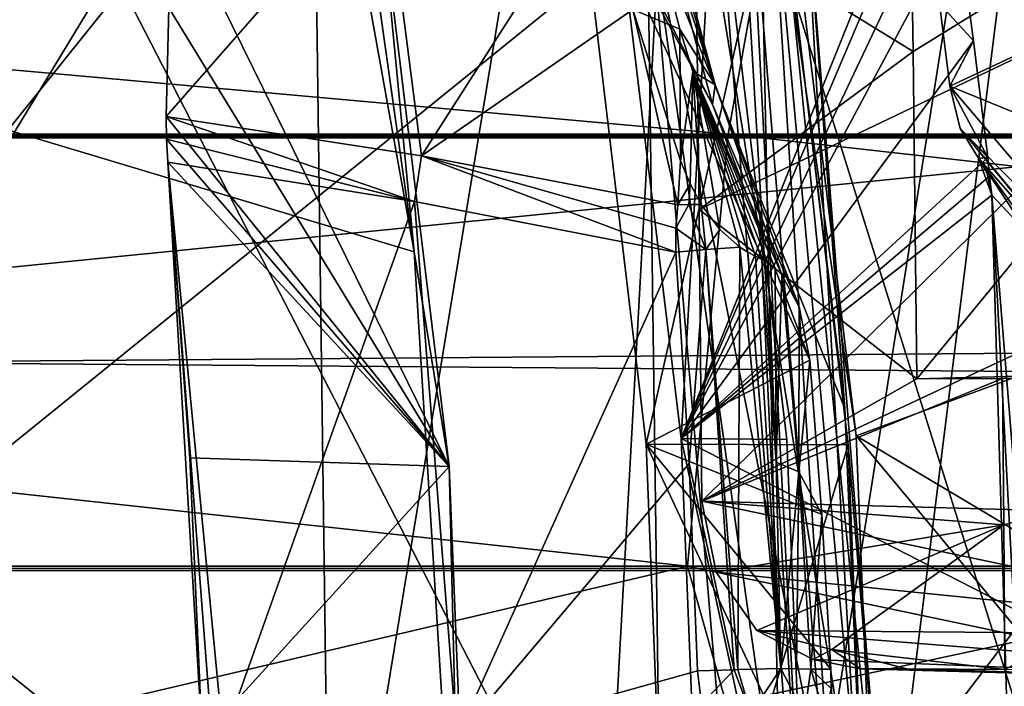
# Model space of a CAD drawing. Header units: metres. Extents: x -150 to 307, y -550 to 84.
# Tile 384 of 656: x 176.73 to 180.87, y 1.47 to 4.27. Entities that reach past the tile are written whole.
import ezdxf

# ---------------------------------------------------------------- set-up
doc = ezdxf.new("R2010")
doc.units = ezdxf.units.M
doc.layers.add('solid_26006363', color=7, linetype='CONTINUOUS')

msp = doc.modelspace()

# ---------------------------------------------------------------- linework, layer by layer
at = {"layer": 'solid_26006363'}
for points in [[(181.625504, 10.620572, 903.084717), (179.730576, 10.283745, 901.281677), (179.943771, 0, 901.830261)], [(181.625504, 10.620572, 903.084717), (179.943771, 0, 901.830261), (180.300247, 0, 902.172241)], [(181.625504, 10.620572, 903.084717), (180.300247, 0, 902.172241), (181.80658, 0, 903.60907)], [(179.730576, 10.283745, 901.281677), (177.958267, 5.855705, 899.794312), (178.037109, 0, 899.987976)], [(179.730576, 10.283745, 901.281677), (178.037109, 0, 899.987976), (179.162659, 0, 901.078247)], [(179.730576, 10.283745, 901.281677), (179.162659, 0, 901.078247), (179.943771, 0, 901.830261)], [(179.589874, 6.503469, 861.480896), (183.44072, 8.010576, 865.296753), (184.222412, 3.986854, 865.444702)], [(177.958267, 5.855705, 899.794312), (174.411835, 7.725043, 896.199707), (174.40567, 0, 896.416138)], [(175.855179, 6.935004, 894.855896), (179.432434, 0.000028, 898.555115), (176.563232, 0.000015, 895.739807)], [(175.855179, 6.935004, 894.855896), (179.344193, 6.404915, 898.328064), (179.432434, 0.000028, 898.555115)], [(172.83783, 5.822433, 851.356567), (178.95578, 6.636835, 859.263977), (173.62738, 0.000002, 851.318604)], [(178.95578, 6.636835, 859.263977), (179.383698, 4.657692, 859.312195), (173.62738, 0.000002, 851.318604)], [(179.938644, 5.046402, 861.558228), (179.589874, 6.503469, 861.480896), (184.222412, 3.986854, 865.444702)], [(180.387817, 0.000036, 899.481018), (179.432434, 0.000028, 898.555115), (179.344193, 6.404915, 898.328064)], [(181.243057, 4.566667, 900.236633), (181.351913, 0.000033, 900.409668), (179.344193, 6.404915, 898.328064)], [(180.387817, 0.000036, 899.481018), (179.344193, 6.404915, 898.328064), (181.351913, 0.000033, 900.409668)], [(172.102798, 5.179073, 852.674438), (178.388641, 3.292914, 860.247986), (177.909012, 5.952627, 860.200317)], [(177.909012, 5.952627, 860.200317), (178.388641, 3.292914, 860.247986), (178.059738, 5.625575, 860.302551)], [(177.958267, 5.855705, 899.794312), (174.40567, 0, 896.416138), (178.037109, 0, 899.987976)], [(178.388641, 3.292914, 860.247986), (178.245712, 4.772818, 860.335999), (178.059738, 5.625575, 860.302551)], [(180.484756, 4.133739, 869.963867), (182.810684, 5.568254, 867.443298), (180.462646, 5.507828, 869.987854)], [(180.50061, 2.758726, 869.946655), (182.810684, 5.568254, 867.443298), (180.484756, 4.133739, 869.963867)], [(180.50061, 2.758726, 869.946655), (182.944077, 2.821609, 867.298706), (182.810684, 5.568254, 867.443298)], [(179.569809, 4.695899, 869.468811), (180.484756, 4.133739, 869.963867), (180.462646, 5.507828, 869.987854)], [(52.118008, 3.784486, 673.061707), (53.365746, 5.290247, 673.443176), (287.815277, 3.786167, -97.865639)], [(53.365746, 5.290247, 673.443176), (289.06488, 5.292864, -97.483597), (287.815277, 3.786167, -97.865639)], [(62.133198, 5.290247, 676.123657), (63.380936, 3.784486, 676.505127), (297.839539, 5.281072, -94.800919)], [(63.380936, 3.784486, 676.505127), (299.085419, 3.771021, -94.420006), (297.839539, 5.281072, -94.800919)], [(162.819397, 3.786167, -283.541016), (179.708069, 3.786167, -281.016968), (162.935638, 5.292864, -284.842529)], [(179.708069, 3.786167, -281.016968), (179.977448, 5.292864, -282.295593), (162.935638, 5.292864, -284.842529)], [(163.751846, 5.281072, -293.98172), (181.868942, 5.281072, -291.274109), (163.867737, 3.771021, -295.279388)], [(181.868942, 5.281072, -291.274109), (182.137512, 3.771021, -292.54895), (163.867737, 3.771021, -295.279388)], [(179.708069, 3.786167, -281.016968), (196.179626, 3.786167, -276.513), (179.977448, 5.292864, -282.295593)], [(196.179626, 3.786167, -276.513), (196.598343, 5.292864, -277.750793), (179.977448, 5.292864, -282.295593)], [(172.102798, 5.179073, 852.674438), (178.592072, -0.000051, 860.264343), (178.388641, 3.292914, 860.247986)], [(172.102798, 5.179073, 852.674438), (173.048279, 2.244768, 853.187317), (178.592072, -0.000051, 860.264343)], [(179.652252, 3.99347, 862.8349), (179.333115, 5.178347, 862.51123), (179.259781, 5.179354, 862.685608)], [(179.50502, 4.227682, 862.91803), (179.652252, 3.99347, 862.8349), (179.259781, 5.179354, 862.685608)], [(179.30632, 4.309365, 863.102051), (179.50502, 4.227682, 862.91803), (179.259781, 5.179354, 862.685608)], [(179.652252, 3.99347, 862.8349), (179.308563, 5.156075, 862.328308), (179.333115, 5.178347, 862.51123)], [(179.641891, 3.911496, 862.664795), (179.055862, 5.037094, 861.728699), (179.308563, 5.156075, 862.328308)], [(179.509598, 2.508374, 862.052246), (180.564636, 5.130548, 865.085693), (179.208725, 5.000613, 862.052551)], [(179.641891, 3.911496, 862.664795), (179.308563, 5.156075, 862.328308), (179.652252, 3.99347, 862.8349)], [(179.509598, 2.508374, 862.052246), (180.576508, 5.016113, 865.07196), (180.564636, 5.130548, 865.085693)], [(179.879288, 5.036791, 861.516296), (179.938644, 5.046402, 861.558228), (180.244843, 2.519586, 861.556946)], [(180.244843, 2.519586, 861.556946), (179.938644, 5.046402, 861.558228), (184.222412, 3.986854, 865.444702)], [(179.641891, 3.911496, 862.664795), (179.069107, 4.955184, 861.72876), (179.055862, 5.037094, 861.728699)], [(179.509598, 2.508374, 862.052246), (180.61055, 4.8332, 865.085388), (180.576508, 5.016113, 865.07196)], [(179.650848, 4.999894, 861.565125), (179.755264, 5.016676, 861.503296), (180.055099, -0.000134, 861.561707)], [(179.755264, 5.016676, 861.503296), (179.792358, 5.022691, 861.498657), (180.055099, -0.000134, 861.561707)], [(179.792358, 5.022691, 861.498657), (179.879288, 5.036791, 861.516296), (180.199493, 0.00003, 861.496094)], [(179.792358, 5.022691, 861.498657), (180.199493, 0.00003, 861.496094), (180.055099, -0.000134, 861.561707)], [(179.879288, 5.036791, 861.516296), (180.244843, 2.519586, 861.556946), (180.346268, 0.000184, 861.556213)], [(179.879288, 5.036791, 861.516296), (180.346268, 0.000184, 861.556213), (180.199493, 0.00003, 861.496094)], [(179.509598, 2.508374, 862.052246), (179.208725, 5.000613, 862.052551), (179.650848, 4.999894, 861.565125)], [(179.509598, 2.508374, 862.052246), (179.650848, 4.999894, 861.565125), (179.953735, 2.504084, 861.562805)], [(179.953735, 2.504084, 861.562805), (179.650848, 4.999894, 861.565125), (180.055099, -0.000134, 861.561707)], [(180.197464, 2.63534, 860.029297), (179.913528, 4.955575, 860.0354), (180.022522, 4.97122, 860.345215)], [(180.022522, 4.97122, 860.345215), (179.917908, 4.953752, 860.656433), (180.41687, 0.000002, 860.33783)], [(180.022522, 4.97122, 860.345215), (180.41687, 0.000002, 860.33783), (180.308624, 0.000001, 860.027344)], [(180.197464, 2.63534, 860.029297), (180.022522, 4.97122, 860.345215), (180.308624, 0.000001, 860.027344)], [(179.36264, 2.485476, 861.721985), (179.917908, 4.953752, 860.656433), (179.069107, 4.955184, 861.72876)], [(180.050827, 2.837809, 863.316467), (179.069107, 4.955184, 861.72876), (179.641891, 3.911496, 862.664795)], [(179.36264, 2.485476, 861.721985), (179.069107, 4.955184, 861.72876), (180.050827, 2.837809, 863.316467)], [(180.211319, 2.481833, 860.650024), (179.917908, 4.953752, 860.656433), (179.36264, 2.485476, 861.721985)], [(180.197464, 2.63534, 860.029297), (179.383698, 4.657692, 859.312195), (179.913528, 4.955575, 860.0354)], [(180.41687, 0.000002, 860.33783), (179.917908, 4.953752, 860.656433), (180.211319, 2.481833, 860.650024)], [(178.26358, 4.906561, 862.12262), (177.34697, 3.861227, 861.588074), (178.419708, 3.695705, 862.50238)], [(177.357147, 4.3173, 861.501587), (177.34697, 3.861227, 861.588074), (178.26358, 4.906561, 862.12262)], [(178.26358, 4.906561, 862.12262), (178.419708, 3.695705, 862.50238), (179.192474, 4.903492, 862.885193)], [(178.419708, 3.695705, 862.50238), (179.30632, 4.309365, 863.102051), (179.192474, 4.903492, 862.885193)], [(179.509598, 2.508374, 862.052246), (180.670975, 4.675842, 865.167236), (180.61055, 4.8332, 865.085388)], [(178.535767, 2.391759, 860.320801), (177.357147, 4.3173, 861.501587), (177.363205, 4.772818, 861.411865)], [(178.535767, 2.391759, 860.320801), (177.363205, 4.772818, 861.411865), (178.245712, 4.772818, 860.335999)], [(178.388641, 3.292914, 860.247986), (178.535767, 2.391759, 860.320801), (178.245712, 4.772818, 860.335999)], [(179.509598, 2.508374, 862.052246), (180.73848, 4.177691, 865.165466), (180.670975, 4.675842, 865.167236)], [(179.569809, 4.695899, 869.468811), (179.585419, 3.470762, 869.450623), (180.484756, 4.133739, 869.963867)], [(182.010681, 4.630572, 866.631042), (179.585419, 3.470762, 869.450623), (179.569809, 4.695899, 869.468811)], [(180.73848, 4.177691, 865.165466), (180.594574, 4.335093, 865.304504), (180.670975, 4.675842, 865.167236)], [(179.383698, 4.657692, 859.312195), (179.782745, 0.000002, 859.352051), (173.62738, 0.000002, 851.318604)], [(180.044006, 0.000005, 859.690247), (179.782745, 0.000002, 859.352051), (179.383698, 4.657692, 859.312195)], [(180.197464, 2.63534, 860.029297), (180.308624, 0.000001, 860.027344), (179.383698, 4.657692, 859.312195)], [(180.044006, 0.000005, 859.690247), (179.383698, 4.657692, 859.312195), (180.308624, 0.000001, 860.027344)], [(182.010681, 4.630572, 866.631042), (179.596375, 2.245035, 869.437927), (179.585419, 3.470762, 869.450623)], [(182.069992, 3.404994, 866.562073), (179.596375, 2.245035, 869.437927), (182.010681, 4.630572, 866.631042)], [(180.594574, 4.335093, 865.304504), (180.638, 3.98727, 865.304321), (182.010681, 4.630572, 866.631042)], [(180.638, 3.98727, 865.304321), (182.069992, 3.404994, 866.562073), (182.010681, 4.630572, 866.631042)], [(178.535767, 2.391759, 860.320801), (177.34697, 3.861227, 861.588074), (177.357147, 4.3173, 861.501587)], [(178.419708, 3.695705, 862.50238), (179.495621, 3.489912, 863.427673), (179.30632, 4.309365, 863.102051)], [(179.30632, 4.309365, 863.102051), (179.506454, 3.674634, 863.398132), (179.50502, 4.227682, 862.91803)], [(179.495621, 3.489912, 863.427673), (179.506454, 3.674634, 863.398132), (179.30632, 4.309365, 863.102051)], [(180.73848, 4.177691, 865.165466), (180.638, 3.98727, 865.304321), (180.594574, 4.335093, 865.304504)], [(179.50502, 4.227682, 862.91803), (179.559326, 4.049259, 862.998596), (179.652252, 3.99347, 862.8349)], [(179.506454, 3.674634, 863.398132), (179.559326, 4.049259, 862.998596), (179.50502, 4.227682, 862.91803)], [(179.509598, 2.508374, 862.052246), (180.798523, 3.688488, 865.162598), (180.73848, 4.177691, 865.165466)], [(180.73848, 4.177691, 865.165466), (180.798523, 3.688488, 865.162598), (180.638, 3.98727, 865.304321)], [(179.585419, 3.470762, 869.450623), (180.50061, 2.758726, 869.946655), (180.484756, 4.133739, 869.963867)], [(179.506454, 3.674634, 863.398132), (179.547485, 3.578199, 863.445068), (179.559326, 4.049259, 862.998596)], [(179.547485, 3.578199, 863.445068), (179.594223, 3.491005, 863.480896), (179.559326, 4.049259, 862.998596)], [(179.559326, 4.049259, 862.998596), (179.848969, 3.260311, 863.463684), (179.874176, 3.24616, 863.446838)], [(179.904846, 3.223897, 863.423096), (179.559326, 4.049259, 862.998596), (179.874176, 3.24616, 863.446838)], [(179.559326, 4.049259, 862.998596), (179.821793, 3.273543, 863.478394), (179.848969, 3.260311, 863.463684)], [(179.789627, 3.290415, 863.491577), (179.821793, 3.273543, 863.478394), (179.559326, 4.049259, 862.998596)], [(179.932922, 3.195759, 863.39978), (179.652252, 3.99347, 862.8349), (179.559326, 4.049259, 862.998596)], [(179.904846, 3.223897, 863.423096), (179.932922, 3.195759, 863.39978), (179.559326, 4.049259, 862.998596)], [(179.789627, 3.290415, 863.491577), (179.559326, 4.049259, 862.998596), (179.755753, 3.312522, 863.501099)], [(179.672226, 3.386778, 863.506348), (179.755753, 3.312522, 863.501099), (179.559326, 4.049259, 862.998596)], [(179.594223, 3.491005, 863.480896), (179.672226, 3.386778, 863.506348), (179.559326, 4.049259, 862.998596)], [(180.00502, 3.062031, 863.34198), (179.641891, 3.911496, 862.664795), (179.652252, 3.99347, 862.8349)], [(179.932922, 3.195759, 863.39978), (180.00502, 3.062031, 863.34198), (179.652252, 3.99347, 862.8349)], [(180.244843, 2.519586, 861.556946), (184.222412, 3.986854, 865.444702), (184.479782, 0.000107, 865.493408)], [(180.638, 3.98727, 865.304321), (181.486908, 2.993231, 865.996826), (182.069992, 3.404994, 866.562073)], [(180.682617, 3.810538, 865.277344), (181.486908, 2.993231, 865.996826), (180.638, 3.98727, 865.304321)], [(180.798523, 3.688488, 865.162598), (180.682617, 3.810538, 865.277344), (180.638, 3.98727, 865.304321)], [(180.00502, 3.062031, 863.34198), (180.050827, 2.837809, 863.316467), (179.641891, 3.911496, 862.664795)], [(177.34697, 3.861227, 861.588074), (177.347244, 3.76537, 861.602234), (178.389664, 3.50368, 862.49231)], [(178.419708, 3.695705, 862.50238), (177.34697, 3.861227, 861.588074), (178.389664, 3.50368, 862.49231)], [(178.535767, 2.391759, 860.320801), (177.347244, 3.76537, 861.602234), (177.34697, 3.861227, 861.588074)], [(181.516068, 2.798082, 865.978333), (181.486908, 2.993231, 865.996826), (180.682617, 3.810538, 865.277344)], [(181.25563, 3.122172, 865.633789), (180.682617, 3.810538, 865.277344), (180.759079, 3.685381, 865.207214)], [(180.798523, 3.688488, 865.162598), (180.759079, 3.685381, 865.207214), (180.682617, 3.810538, 865.277344)], [(181.25563, 3.122172, 865.633789), (181.516068, 2.798082, 865.978333), (180.682617, 3.810538, 865.277344)], [(51.326496, 1.972128, 672.819702), (52.118008, 3.784486, 673.061707), (287.022736, 1.972128, -98.107941)], [(52.118008, 3.784486, 673.061707), (287.815277, 3.786167, -97.865639), (287.022736, 1.972128, -98.107941)], [(63.380936, 3.784486, 676.505127), (64.172447, 1.972128, 676.747131), (299.085419, 3.771021, -94.420006)], [(64.172447, 1.972128, 676.747131), (299.873505, 1.954857, -94.17907), (299.085419, 3.771021, -94.420006)], [(162.745682, 1.972128, -282.715546), (179.537231, 1.972128, -280.206024), (162.819397, 3.786167, -283.541016)], [(179.537231, 1.972128, -280.206024), (179.708069, 3.786167, -281.016968), (162.819397, 3.786167, -283.541016)], [(163.867737, 3.771021, -295.279388), (182.137512, 3.771021, -292.54895), (163.94104, 1.954857, -296.10022)], [(182.137512, 3.771021, -292.54895), (182.307404, 1.954857, -293.355347), (163.94104, 1.954857, -296.10022)], [(177.347244, 3.76537, 861.602234), (177.353119, 3.668948, 861.609314), (178.389664, 3.50368, 862.49231)], [(178.535767, 2.391759, 860.320801), (177.353119, 3.668948, 861.609314), (177.347244, 3.76537, 861.602234)], [(179.537231, 1.972128, -280.206024), (195.914063, 1.972128, -275.727936), (179.708069, 3.786167, -281.016968)], [(195.914063, 1.972128, -275.727936), (196.179626, 3.786167, -276.513), (179.708069, 3.786167, -281.016968)], [(178.419708, 3.695705, 862.50238), (178.389664, 3.50368, 862.49231), (179.487289, 3.291186, 863.436646)], [(178.419708, 3.695705, 862.50238), (179.487289, 3.291186, 863.436646), (179.487976, 3.391065, 863.435547)], [(178.419708, 3.695705, 862.50238), (179.487976, 3.391065, 863.435547), (179.495621, 3.489912, 863.427673)], [(179.509598, 2.508374, 862.052246), (180.805923, 3.610716, 865.163818), (180.798523, 3.688488, 865.162598)], [(180.798523, 3.688488, 865.162598), (180.805923, 3.610716, 865.163818), (180.759079, 3.685381, 865.207214)], [(181.122253, 3.186663, 865.437744), (181.25563, 3.122172, 865.633789), (180.759079, 3.685381, 865.207214)], [(180.81459, 3.530718, 865.163635), (180.759079, 3.685381, 865.207214), (180.796066, 3.621779, 865.173523)], [(180.805923, 3.610716, 865.163818), (180.796066, 3.621779, 865.173523), (180.759079, 3.685381, 865.207214)], [(180.967789, 3.368613, 865.30011), (180.759079, 3.685381, 865.207214), (180.81459, 3.530718, 865.163635)], [(181.109421, 3.202611, 865.426331), (181.122253, 3.186663, 865.437744), (180.759079, 3.685381, 865.207214)], [(180.967789, 3.368613, 865.30011), (181.109421, 3.202611, 865.426331), (180.759079, 3.685381, 865.207214)], [(177.585617, 1.249804, 861.75), (178.389664, 3.50368, 862.49231), (177.353119, 3.668948, 861.609314)], [(177.540024, 1.24992, 861.708679), (177.585617, 1.249804, 861.75), (177.353119, 3.668948, 861.609314)], [(177.498352, 1.250498, 861.667786), (177.540024, 1.24992, 861.708679), (177.353119, 3.668948, 861.609314)], [(177.446228, 2.427378, 861.645752), (177.498352, 1.250498, 861.667786), (177.353119, 3.668948, 861.609314)], [(178.535767, 2.391759, 860.320801), (177.446228, 2.427378, 861.645752), (177.353119, 3.668948, 861.609314)], [(179.495621, 3.489912, 863.427673), (179.547485, 3.578199, 863.445068), (179.506454, 3.674634, 863.398132)], [(179.509598, 2.508374, 862.052246), (180.81459, 3.530718, 865.163635), (180.805923, 3.610716, 865.163818)], [(180.805923, 3.610716, 865.163818), (180.81459, 3.530718, 865.163635), (180.796066, 3.621779, 865.173523)], [(179.542435, 3.491322, 863.458862), (179.547485, 3.578199, 863.445068), (179.495621, 3.489912, 863.427673)], [(179.542435, 3.491322, 863.458862), (179.594223, 3.491005, 863.480896), (179.547485, 3.578199, 863.445068)], [(180.957184, 1.766825, 865.159912), (180.81459, 3.530718, 865.163635), (179.509598, 2.508374, 862.052246)], [(180.918121, -0.000242, 865.255859), (180.967789, 3.368613, 865.30011), (180.81459, 3.530718, 865.163635)], [(180.957184, 1.766825, 865.159912), (181.004501, 0.001118, 865.158936), (180.81459, 3.530718, 865.163635)], [(180.918121, -0.000242, 865.255859), (180.81459, 3.530718, 865.163635), (181.004501, 0.001118, 865.158936)], [(177.585617, 1.249804, 861.75), (178.567795, 1.249994, 862.613525), (178.389664, 3.50368, 862.49231)], [(178.567795, 1.249994, 862.613525), (179.487289, 3.291186, 863.436646), (178.389664, 3.50368, 862.49231)], [(179.542435, 3.491322, 863.458862), (179.487976, 3.391065, 863.435547), (179.612915, 3.301768, 863.501648)], [(179.542435, 3.491322, 863.458862), (179.495621, 3.489912, 863.427673), (179.487976, 3.391065, 863.435547)], [(179.542435, 3.491322, 863.458862), (179.612915, 3.301768, 863.501648), (179.594223, 3.491005, 863.480896)], [(179.594223, 3.491005, 863.480896), (179.612915, 3.301768, 863.501648), (179.672226, 3.386778, 863.506348)], [(179.585419, 3.470762, 869.450623), (179.596375, 2.245035, 869.437927), (180.50061, 2.758726, 869.946655)], [(182.069992, 3.404994, 866.562073), (182.11171, 2.177717, 866.51355), (179.596375, 2.245035, 869.437927)], [(179.487976, 3.391065, 863.435547), (179.487289, 3.291186, 863.436646), (179.612915, 3.301768, 863.501648)], [(179.672226, 3.386778, 863.506348), (179.612915, 3.301768, 863.501648), (179.755753, 3.312522, 863.501099)], [(179.612915, 3.301768, 863.501648), (179.747665, 1.538522, 863.532654), (179.755753, 3.312522, 863.501099)], [(179.747665, 1.538522, 863.532654), (179.928619, 1.543136, 863.490601), (179.755753, 3.312522, 863.501099)], [(179.928619, 1.543136, 863.490601), (179.789627, 3.290415, 863.491577), (179.755753, 3.312522, 863.501099)], [(178.388641, 3.292914, 860.247986), (178.592072, -0.000051, 860.264343), (178.535767, 2.391759, 860.320801)], [(178.567795, 1.249994, 862.613525), (179.543884, 2.403348, 863.450439), (179.487289, 3.291186, 863.436646)], [(179.612915, 3.301768, 863.501648), (179.487289, 3.291186, 863.436646), (179.543884, 2.403348, 863.450439)], [(179.612915, 3.301768, 863.501648), (179.543884, 2.403348, 863.450439), (179.73291, 1.538093, 863.531006)], [(179.612915, 3.301768, 863.501648), (179.73291, 1.538093, 863.531006), (179.747665, 1.538522, 863.532654)], [(179.928619, 1.543136, 863.490601), (179.821793, 3.273543, 863.478394), (179.789627, 3.290415, 863.491577)], [(179.928619, 1.543136, 863.490601), (179.848969, 3.260311, 863.463684), (179.821793, 3.273543, 863.478394)], [(179.909409, 2.410037, 863.471313), (179.874176, 3.24616, 863.446838), (179.848969, 3.260311, 863.463684)], [(179.928619, 1.543136, 863.490601), (179.909409, 2.410037, 863.471313), (179.848969, 3.260311, 863.463684)], [(179.909409, 2.410037, 863.471313), (179.904846, 3.223897, 863.423096), (179.874176, 3.24616, 863.446838)], [(179.909409, 2.410037, 863.471313), (179.932922, 3.195759, 863.39978), (179.904846, 3.223897, 863.423096)], [(180.004303, 2.368506, 863.39624), (179.932922, 3.195759, 863.39978), (179.909409, 2.410037, 863.471313)], [(180.004303, 2.368506, 863.39624), (180.00502, 3.062031, 863.34198), (179.932922, 3.195759, 863.39978)], [(180.004303, 2.368506, 863.39624), (180.050827, 2.837809, 863.316467), (180.00502, 3.062031, 863.34198)], [(179.36264, 2.485476, 861.721985), (180.050827, 2.837809, 863.316467), (180.101105, 2.189615, 863.314087)], [(180.101105, 2.189615, 863.314087), (180.050827, 2.837809, 863.316467), (180.004303, 2.368506, 863.39624)], [(180.860474, 2.760301, 870.146423), (182.944077, 2.821609, 867.298706), (180.50061, 2.758726, 869.946655)], [(180.860474, 2.760301, 870.146423), (183.243958, 2.82164, 867.563477), (183.093948, 2.821621, 867.431274)], [(180.865555, 2.14626, 870.14093), (183.243958, 2.82164, 867.563477), (180.860474, 2.760301, 870.146423)], [(180.860474, 2.760301, 870.146423), (183.093948, 2.821621, 867.431274), (182.944077, 2.821609, 867.298706)], [(180.869354, 1.53947, 870.136841), (183.243958, 2.82164, 867.563477), (180.865555, 2.14626, 870.14093)], [(179.596375, 2.245035, 869.437927), (180.860474, 2.760301, 870.146423), (180.50061, 2.758726, 869.946655)], [(179.596375, 2.245035, 869.437927), (180.865555, 2.14626, 870.14093), (180.860474, 2.760301, 870.146423)], [(179.36264, 2.485476, 861.721985), (180.101105, 2.189615, 863.314087), (180.138657, 1.54058, 863.312134)], [(180.165817, 0.770167, 863.311096), (179.36264, 2.485476, 861.721985), (180.138657, 1.54058, 863.312134)], [(180.165817, 0.770167, 863.311096), (179.460861, 0.000152, 861.719788), (179.36264, 2.485476, 861.721985)], [(180.211319, 2.481833, 860.650024), (179.36264, 2.485476, 861.721985), (179.460861, 0.000152, 861.719788)], [(180.211319, 2.481833, 860.650024), (179.460861, 0.000152, 861.719788), (180.308929, 0.000002, 860.648376)], [(179.509598, 2.508374, 862.052246), (179.953735, 2.504084, 861.562805), (180.055099, -0.000134, 861.561707)], [(179.509598, 2.508374, 862.052246), (180.055099, -0.000134, 861.561707), (179.610184, 0.00021, 862.052368)], [(180.957184, 1.766825, 865.159912), (179.509598, 2.508374, 862.052246), (179.610184, 0.00021, 862.052368)], [(180.41687, 0.000002, 860.33783), (180.211319, 2.481833, 860.650024), (180.308929, 0.000002, 860.648376)], [(180.244843, 2.519586, 861.556946), (184.479782, 0.000107, 865.493408), (182.341537, 0.000012, 863.522156)], [(180.244843, 2.519586, 861.556946), (182.341537, 0.000012, 863.522156), (180.346268, 0.000184, 861.556213)], [(178.535767, 2.391759, 860.320801), (177.498352, 1.250498, 861.667786), (177.446228, 2.427378, 861.645752)], [(178.567795, 1.249994, 862.613525), (179.577942, 1.533153, 863.46106), (179.543884, 2.403348, 863.450439)], [(179.543884, 2.403348, 863.450439), (179.577942, 1.533153, 863.46106), (179.73291, 1.538093, 863.531006)], [(180.004303, 2.368506, 863.39624), (179.909409, 2.410037, 863.471313), (179.928619, 1.543136, 863.490601)], [(178.535767, 2.391759, 860.320801), (178.632141, -0.001711, 860.316406), (177.498352, 1.250498, 861.667786)], [(178.592072, -0.000051, 860.264343), (178.632141, -0.001711, 860.316406), (178.535767, 2.391759, 860.320801)], [(180.004303, 2.368506, 863.39624), (179.928619, 1.543136, 863.490601), (179.994293, 1.541788, 863.445801)], [(180.004303, 2.368506, 863.39624), (179.994293, 1.541788, 863.445801), (180.054428, 1.540551, 863.39386)], [(180.101105, 2.189615, 863.314087), (180.004303, 2.368506, 863.39624), (180.054428, 1.540551, 863.39386)], [(173.048279, 2.244768, 853.187317), (173.337814, 0, 853.406921), (178.592072, -0.000051, 860.264343)], [(179.596375, 2.245035, 869.437927), (179.657639, 1.94712, 869.468506), (180.865555, 2.14626, 870.14093)], [(182.274307, 1.683638, 866.637085), (179.657639, 1.94712, 869.468506), (179.596375, 2.245035, 869.437927)], [(182.274307, 1.683638, 866.637085), (179.596375, 2.245035, 869.437927), (182.11171, 2.177717, 866.51355)], [(180.138657, 1.54058, 863.312134), (180.101105, 2.189615, 863.314087), (180.054428, 1.540551, 863.39386)], [(179.657639, 1.94712, 869.468506), (179.827682, 1.703372, 869.560486), (180.865555, 2.14626, 870.14093)], [(179.827682, 1.703372, 869.560486), (180.142761, 1.622319, 869.734497), (180.865555, 2.14626, 870.14093)], [(180.142761, 1.622319, 869.734497), (180.869354, 1.53947, 870.136841), (180.865555, 2.14626, 870.14093)], [(51.326496, 1.972128, 672.819702), (286.751587, 0, -98.190849), (51.055336, 0, 672.736816)], [(51.326496, 1.972128, 672.819702), (287.022736, 1.972128, -98.107941), (286.751587, 0, -98.190849)], [(64.172447, 1.972128, 676.747131), (64.443604, 0, 676.830017), (299.873505, 1.954857, -94.17907)], [(64.443604, 0, 676.830017), (300.139832, 0, -94.097641), (299.873505, 1.954857, -94.17907)], [(162.745682, 1.972128, -282.715546), (171.136749, 0, -281.42926), (179.537231, 1.972128, -280.206024)], [(163.94104, 1.954857, -296.10022), (182.307404, 1.954857, -293.355347), (173.20607, 0, -295.275482)], [(179.537231, 1.972128, -280.206024), (171.136749, 0, -281.42926), (180.092941, 0, -279.79776)], [(182.307404, 1.954857, -293.355347), (192.05072, 0, -291.263794), (173.20607, 0, -295.275482)], [(179.537231, 1.972128, -280.206024), (180.092941, 0, -279.79776), (188.927185, 0, -277.599701)], [(179.537231, 1.972128, -280.206024), (188.927185, 0, -277.599701), (195.914063, 1.972128, -275.727936)], [(182.274307, 1.683638, 866.637085), (179.827682, 1.703372, 869.560486), (179.657639, 1.94712, 869.468506)], [(180.957184, 1.766825, 865.159912), (179.610184, 0.00021, 862.052368), (181.004501, 0.001118, 865.158936)], [(180.06456, 1.580845, 869.610229), (180.142761, 1.622319, 869.734497), (179.827682, 1.703372, 869.560486)], [(182.646423, 1.477499, 866.965027), (180.06456, 1.580845, 869.610229), (179.827682, 1.703372, 869.560486)], [(182.274307, 1.683638, 866.637085), (182.646423, 1.477499, 866.965027), (179.827682, 1.703372, 869.560486)], [(180.263504, 1.541274, 869.735413), (180.142761, 1.622319, 869.734497), (180.06456, 1.580845, 869.610229)], [(180.142761, 1.622319, 869.734497), (180.457855, 1.541274, 869.908569), (180.869354, 1.53947, 870.136841)], [(180.263504, 1.541274, 869.735413), (180.457855, 1.541274, 869.908569), (180.142761, 1.622319, 869.734497)], [(182.646423, 1.477499, 866.965027), (180.263504, 1.541274, 869.735413), (180.06456, 1.580845, 869.610229)], [(178.567795, 1.249994, 862.613525), (179.595154, 1.392849, 863.473877), (179.577942, 1.533153, 863.46106)], [(179.595154, 1.392849, 863.473877), (179.73291, 1.538093, 863.531006), (179.577942, 1.533153, 863.46106)], [(179.802765, 1.352406, 863.566833), (179.73291, 1.538093, 863.531006), (179.595154, 1.392849, 863.473877)], [(179.802765, 1.352406, 863.566833), (179.747665, 1.538522, 863.532654), (179.73291, 1.538093, 863.531006)], [(179.802765, 1.352406, 863.566833), (179.928619, 1.543136, 863.490601), (179.747665, 1.538522, 863.532654)], [(180.027542, 1.351538, 863.514526), (179.928619, 1.543136, 863.490601), (179.802765, 1.352406, 863.566833)], [(180.054428, 1.540551, 863.39386), (179.928619, 1.543136, 863.490601), (180.027542, 1.351538, 863.514526)], [(180.054428, 1.540551, 863.39386), (179.994293, 1.541788, 863.445801), (179.928619, 1.543136, 863.490601)], [(180.114517, 1.339914, 863.454956), (180.054428, 1.540551, 863.39386), (180.027542, 1.351538, 863.514526)], [(180.139908, 1.459391, 863.3302), (180.138657, 1.54058, 863.312134), (180.054428, 1.540551, 863.39386)], [(180.139908, 1.459391, 863.3302), (180.054428, 1.540551, 863.39386), (180.114517, 1.339914, 863.454956)], [(180.139908, 1.459391, 863.3302), (180.165817, 0.770167, 863.311096), (180.138657, 1.54058, 863.312134)], [(182.646423, 1.477499, 866.965027), (180.457855, 1.541274, 869.908569), (180.263504, 1.541274, 869.735413)], [(182.646423, 1.477499, 866.965027), (180.869354, 1.53947, 870.136841), (180.457855, 1.541274, 869.908569)]]:
    msp.add_3dface(points, dxfattribs=at)

doc.saveas('drawing.dxf')
